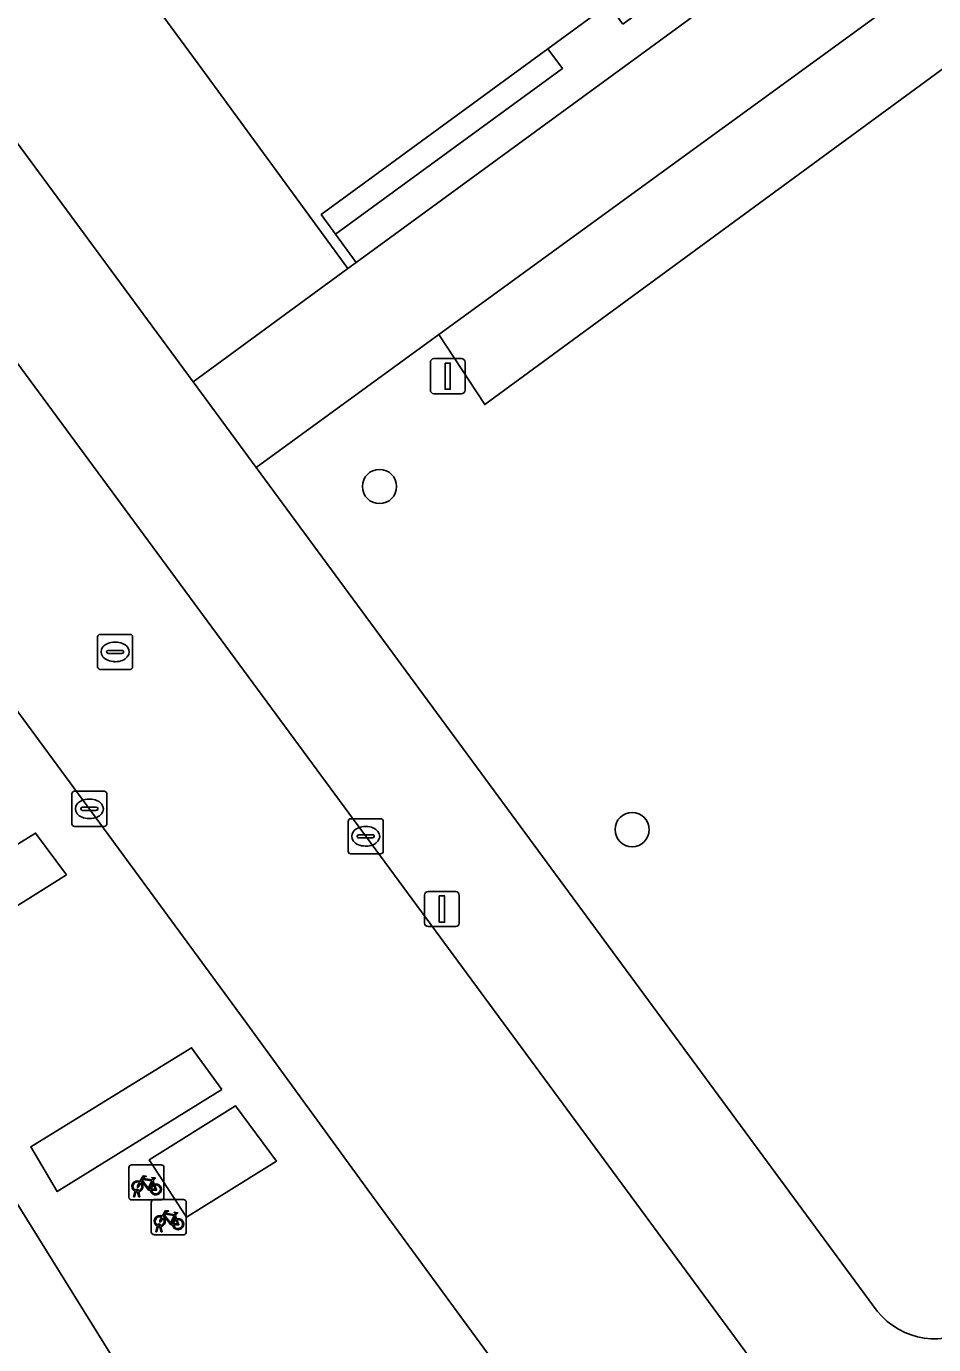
# Model space of a CAD drawing. Extents: x 159039 to 160102, y 381214 to 382524.
# Drawn here: x 159682.07 to 159707.98, y 382184.44 to 382222.07 of the extents above; entities that cross this region are included whole.
import ezdxf

# ---------------------------------------------------------------- set-up
doc = ezdxf.new("R2010")
doc.units = 0
for name, color, linetype in [('IMGEO_Boom', 7, 'Continuous'), ('IMGEO_Fietsenrek', 7, 'Continuous'), ('IMGEO_Groenvoorziening', 7, 'Continuous'), ('IMGEO_Kolk', 7, 'Continuous'), ('IMGEO_Lichtmast', 7, 'Continuous'), ('IMGEO_Pand', 7, 'Continuous'), ('IMGEO_Rijbaan_lokaal_open', 7, 'Continuous'), ('IMGEO_Rioolput', 7, 'Continuous'), ('IMGEO_Voetpad_gesloten', 7, 'Continuous'), ('IMGEO_Voetpad_open', 7, 'Continuous')]:
    doc.layers.add(name, color=color, linetype=linetype)

msp = doc.modelspace()

# ---------------------------------------------------------------- linework, layer by layer
at = {"layer": 'IMGEO_Boom'}
for centre in [(159692.154, 382208.938), (159699.367, 382199.143)]:
    msp.add_circle(centre, 0.489, dxfattribs=at)
at = {"layer": 'IMGEO_Fietsenrek'}
for p, q in [((159685.075, 382189.57), (159685.916, 382189.57)), ((159685.916, 382189.57), (159685.075, 382189.57)), ((159685, 382188.645), (159685, 382189.486)), ((159685, 382189.486), (159685, 382188.645)), ((159686, 382189.495), (159686, 382188.654)), ((159686, 382188.654), (159686, 382189.495)), ((159685.127, 382188.654), (159685.166, 382188.814)), ((159685.196, 382188.802), (159685.161, 382188.654)), ((159685.238, 382188.826), (159685.237, 382188.83)), ((159685.269, 382188.837), (159685.27, 382188.83)), ((159685.277, 382188.8), (159685.312, 382188.654)), ((159685.687, 382189.119), (159685.723, 382189.024)), ((159685.925, 382188.57), (159685.084, 382188.57)), ((159685.084, 382188.57), (159685.925, 382188.57)), ((159685.161, 382188.654), (159685.127, 382188.654)), ((159685.279, 382188.654), (159685.245, 382188.796)), ((159685.312, 382188.654), (159685.279, 382188.654)), ((159685.637, 382187.653), (159685.637, 382188.494)), ((159685.637, 382188.494), (159685.637, 382187.653)), ((159685.712, 382188.578), (159686.553, 382188.578)), ((159686.553, 382188.578), (159685.712, 382188.578)), ((159686.637, 382188.503), (159686.637, 382187.662)), ((159686.637, 382187.662), (159686.637, 382188.503)), ((159686.324, 382188.127), (159686.36, 382188.032)), ((159685.764, 382187.662), (159685.803, 382187.822)), ((159685.833, 382187.81), (159685.798, 382187.662)), ((159685.875, 382187.834), (159685.874, 382187.838)), ((159685.916, 382187.662), (159685.882, 382187.804)), ((159685.906, 382187.845), (159685.907, 382187.838)), ((159685.914, 382187.808), (159685.949, 382187.662)), ((159686.562, 382187.578), (159685.721, 382187.578)), ((159685.721, 382187.578), (159686.562, 382187.578)), ((159685.798, 382187.662), (159685.764, 382187.662)), ((159685.949, 382187.662), (159685.916, 382187.662))]:
    msp.add_line(p, q, dxfattribs=at)
for points in [[(159685.313, 382189.096), (159685.408, 382189.26), (159685.494, 382189.246), (159685.496, 382189.237), (159685.44, 382189.226), (159685.413, 382189.181), (159685.669, 382189.14)], [(159685.669, 382189.14), (159685.694, 382189.189), (159685.688, 382189.193), (159685.665, 382189.197), (159685.653, 382189.204), (159685.652, 382189.207), (159685.654, 382189.212), (159685.749, 382189.197), (159685.751, 382189.187), (159685.741, 382189.174), (159685.729, 382189.168), (159685.715, 382189.174), (159685.687, 382189.119)], [(159685.334, 382189.044), (159685.282, 382188.954), (159685.242, 382188.929), (159685.243, 382188.976), (159685.298, 382189.07)], [(159685.609, 382188.852), (159685.559, 382188.852), (159685.368, 382189.103), (159685.349, 382189.071)], [(159685.656, 382189.115), (159685.399, 382189.156), (159685.382, 382189.127), (159685.549, 382188.907), (159685.656, 382189.115)], [(159685.704, 382189.017), (159685.674, 382189.094), (159685.565, 382188.876), (159685.608, 382188.876)], [(159685.638, 382188.876), (159685.758, 382188.875), (159685.714, 382188.989)], [(159685.734, 382188.996), (159685.789, 382188.851), (159685.639, 382188.851)], [(159685.971, 382188.052), (159685.919, 382187.962), (159685.879, 382187.937), (159685.88, 382187.984), (159685.935, 382188.078)], [(159685.95, 382188.104), (159686.045, 382188.268), (159686.131, 382188.254), (159686.133, 382188.245), (159686.077, 382188.234), (159686.05, 382188.189), (159686.306, 382188.148)], [(159686.246, 382187.86), (159686.196, 382187.86), (159686.005, 382188.111), (159685.986, 382188.079)], [(159686.293, 382188.123), (159686.036, 382188.164), (159686.019, 382188.135), (159686.186, 382187.915), (159686.293, 382188.123)], [(159686.341, 382188.025), (159686.311, 382188.102), (159686.202, 382187.884), (159686.245, 382187.884)], [(159686.306, 382188.148), (159686.331, 382188.197), (159686.325, 382188.201), (159686.302, 382188.205), (159686.29, 382188.212), (159686.289, 382188.215), (159686.291, 382188.22), (159686.386, 382188.205), (159686.388, 382188.195), (159686.378, 382188.182), (159686.366, 382188.176), (159686.352, 382188.182), (159686.324, 382188.127)], [(159686.275, 382187.884), (159686.395, 382187.883), (159686.351, 382187.997)], [(159686.371, 382188.004), (159686.426, 382187.859), (159686.276, 382187.859)]]:
    msp.add_lwpolyline(points, dxfattribs=at)
for centre, radius, start, end in [((159685.078, 382189.492), 0.0779, 92.4484, 184.2845), ((159685.078, 382189.492), 0.0779, 92.4484, 184.2845), ((159685.922, 382189.492), 0.0779, 2.4484, 94.2845), ((159685.922, 382189.492), 0.0779, 2.4484, 94.2845), ((159685.24, 382188.955), 0.159, 62.6766, 242.1369), ((159685.24, 382188.955), 0.129, 63.3192, 238.903), ((159685.22, 382188.826), 0.0499, 12.8025, 158.6934), ((159685.24, 382188.955), 0.159, 253.9967, 271.7867), ((159685.22, 382188.826), 0.0174, 12.8025, 163.4502), ((159685.24, 382188.955), 0.129, 253.415, 269.0204), ((159685.24, 382188.955), 0.129, 283.6043, 43.4302), ((159685.24, 382188.955), 0.159, 283.5766, 46.6042), ((159685.767, 382188.871), 0.159, 113.3408, 178.3217), ((159685.767, 382188.871), 0.159, 187.0065, 105.7708), ((159685.767, 382188.871), 0.129, 113.923, 177.9556), ((159685.767, 382188.871), 0.129, 188.6715, 104.5883), ((159685.078, 382188.648), 0.0779, 182.4484, 274.2845), ((159685.078, 382188.648), 0.0779, 182.4484, 274.2845), ((159685.715, 382188.5), 0.0779, 92.4484, 184.2845), ((159685.715, 382188.5), 0.0779, 92.4484, 184.2845), ((159685.922, 382188.648), 0.0779, 272.4484, 4.2845), ((159685.922, 382188.648), 0.0779, 272.4484, 4.2845), ((159686.559, 382188.5), 0.0779, 2.4484, 94.2845), ((159686.559, 382188.5), 0.0779, 2.4484, 94.2845), ((159685.877, 382187.963), 0.159, 62.6766, 242.1369), ((159685.877, 382187.963), 0.129, 63.3192, 238.903), ((159685.877, 382187.963), 0.129, 283.6043, 43.4302), ((159685.877, 382187.963), 0.159, 283.5766, 46.6042), ((159685.857, 382187.834), 0.0499, 12.8025, 158.6934), ((159685.877, 382187.963), 0.159, 253.9967, 271.7867), ((159685.857, 382187.834), 0.0174, 12.8025, 163.4502), ((159685.877, 382187.963), 0.129, 253.415, 269.0204), ((159686.404, 382187.879), 0.159, 113.3408, 178.3217), ((159686.404, 382187.879), 0.159, 187.0065, 105.7708), ((159686.404, 382187.879), 0.129, 113.923, 177.9556), ((159686.404, 382187.879), 0.129, 188.6715, 104.5883), ((159685.715, 382187.656), 0.0779, 182.4484, 274.2845), ((159685.715, 382187.656), 0.0779, 182.4484, 274.2845), ((159686.559, 382187.656), 0.0779, 272.4484, 4.2845), ((159686.559, 382187.656), 0.0779, 272.4484, 4.2845)]:
    msp.add_arc(centre, radius, start, end, dxfattribs=at)
at = {"layer": 'IMGEO_Groenvoorziening'}
for points in [[(159748.017, 382213.689), (159740.558, 382223.859), (159732.315, 382235.03), (159730.797, 382237.088), (159716.949, 382227.116), (159715.498, 382229.023), (159714.178, 382228.063), (159715.586, 382226.255), (159695.161, 382211.277), (159693.845, 382213.274), (159688.635, 382209.484), (159706.368, 382185.397)], [(159678.02, 382223.887), (159686.835, 382211.929), (159691.246, 382215.157), (159686.973, 382221.002), (159684.696, 382224.118), (159680.452, 382229.806), (159679.282, 382228.985), (159677.833, 382225.025)]]:
    msp.add_lwpolyline(points, dxfattribs=at)
for points in [[(159693.845, 382213.274), (159695.161, 382211.277), (159715.586, 382226.255), (159714.178, 382228.063)], [(159699.104, 382222.135), (159698.692, 382222.698), (159696.963, 382221.434), (159697.375, 382220.871), (159690.9, 382216.139), (159691.488, 382215.334), (159706.109, 382226.021), (159705.521, 382226.826)], [(159697.375, 382220.871), (159696.963, 382221.434), (159690.489, 382216.702), (159690.9, 382216.139)], [(159683.22, 382197.855), (159682.331, 382199.045), (159678.222, 382196.498), (159679.041, 382195.234)], [(159687.648, 382191.723), (159686.787, 382192.915), (159682.195, 382190.089), (159682.95, 382188.81)], [(159689.209, 382189.676), (159688.037, 382191.257), (159685.581, 382189.714), (159686.641, 382188.082)]]:
    msp.add_lwpolyline(points, close=True, dxfattribs=at)
msp.add_arc((159708.015, 382186.712), 2.108, 218.6161, 304.673, dxfattribs=at)
at = {"layer": 'IMGEO_Kolk'}
for p, q in [((159683.369, 382199.309), (159683.369, 382200.161)), ((159683.444, 382200.235), (159684.296, 382200.235)), ((159684.37, 382200.161), (159684.37, 382199.309)), ((159683.628, 382199.729), (159683.628, 382199.741)), ((159683.671, 382199.778), (159684.069, 382199.778)), ((159683.857, 382200.015), (159683.882, 382200.015)), ((159684.112, 382199.741), (159684.112, 382199.729)), ((159684.066, 382199.692), (159683.668, 382199.692)), ((159683.88, 382199.455), (159683.855, 382199.455)), ((159691.259, 382198.525), (159691.259, 382199.377)), ((159691.334, 382199.451), (159692.186, 382199.451)), ((159692.26, 382199.377), (159692.26, 382198.525)), ((159684.296, 382199.235), (159683.444, 382199.235)), ((159691.561, 382198.994), (159691.959, 382198.994)), ((159691.747, 382199.231), (159691.772, 382199.231)), ((159691.518, 382198.945), (159691.518, 382198.957)), ((159691.956, 382198.908), (159691.558, 382198.908)), ((159691.77, 382198.671), (159691.745, 382198.671)), ((159692.002, 382198.957), (159692.002, 382198.945)), ((159692.186, 382198.451), (159691.334, 382198.451))]:
    msp.add_line(p, q, dxfattribs=at)
for points in [[(159683.369, 382199.309), (159683.369, 382200.161)], [(159683.444, 382200.235), (159684.296, 382200.235)], [(159684.37, 382200.161), (159684.37, 382199.309)], [(159691.259, 382198.525), (159691.259, 382199.377)], [(159691.334, 382199.451), (159692.186, 382199.451)], [(159692.26, 382199.377), (159692.26, 382198.525)], [(159684.296, 382199.235), (159683.444, 382199.235)], [(159692.186, 382198.451), (159691.334, 382198.451)]]:
    msp.add_lwpolyline(points, dxfattribs=at)
for centre, radius, start, end in [((159683.446, 382200.159), 0.0765, 91.552, 178.448), ((159683.446, 382200.159), 0.0765, 91.552, 178.448), ((159684.294, 382200.159), 0.0765, 1.552, 88.448), ((159684.294, 382200.159), 0.0765, 1.552, 88.448), ((159683.668, 382199.738), 0.0403, 85.8775, 175.7526), ((159683.665, 382199.728), 0.0366, 178.938, 274.7102), ((159684.069, 382199.735), 0.043, 264.8664, 352.4533), ((159684.073, 382199.74), 0.0386, 1.7309, 96.639), ((159691.336, 382199.375), 0.0765, 91.552, 178.448), ((159691.336, 382199.375), 0.0765, 91.552, 178.448), ((159692.184, 382199.375), 0.0765, 1.552, 88.448), ((159692.184, 382199.375), 0.0765, 1.552, 88.448), ((159683.446, 382199.311), 0.0765, 181.552, 268.448), ((159683.446, 382199.311), 0.0765, 181.552, 268.448), ((159684.294, 382199.311), 0.0765, 271.552, 358.448), ((159684.294, 382199.311), 0.0765, 271.552, 358.448), ((159691.558, 382198.954), 0.0403, 85.8775, 175.7526), ((159691.963, 382198.956), 0.0386, 1.7309, 96.639), ((159691.555, 382198.944), 0.0366, 178.938, 274.7102), ((159691.959, 382198.951), 0.043, 264.8664, 352.4533), ((159691.336, 382198.527), 0.0765, 181.552, 268.448), ((159691.336, 382198.527), 0.0765, 181.552, 268.448), ((159692.184, 382198.527), 0.0765, 271.552, 358.448), ((159692.184, 382198.527), 0.0765, 271.552, 358.448)]:
    msp.add_arc(centre, radius, start, end, dxfattribs=at)
for centre, major_axis, ratio, start_param, end_param in [((159683.856, 382199.735), (-0.387, 0.002), 0.722429, 4.712389, 7.853982), ((159683.881, 382199.735), (-0.39, 0.002), 0.717154, 1.570796, 4.712389), ((159691.746, 382198.951), (-0.387, 0.002), 0.722429, 4.712389, 7.853982), ((159691.771, 382198.951), (-0.39, 0.002), 0.717154, 1.570796, 4.712389)]:
    msp.add_ellipse(centre, major_axis=major_axis, ratio=ratio, start_param=start_param, end_param=end_param, dxfattribs=at)
at = {"layer": 'IMGEO_Lichtmast'}
for p, q in [((159693.706, 382212.587), (159694.496, 382212.587)), ((159694.496, 382212.587), (159693.706, 382212.587)), ((159693.606, 382211.687), (159693.606, 382212.487)), ((159693.606, 382212.487), (159693.606, 382211.687)), ((159694.596, 382212.487), (159694.596, 382211.687)), ((159694.596, 382211.687), (159694.596, 382212.487)), ((159694.496, 382211.587), (159693.706, 382211.587)), ((159693.706, 382211.587), (159694.496, 382211.587)), ((159693.441, 382196.474), (159693.441, 382197.274)), ((159693.441, 382197.274), (159693.441, 382196.474)), ((159693.541, 382197.374), (159694.331, 382197.374)), ((159694.331, 382197.374), (159693.541, 382197.374)), ((159694.431, 382197.274), (159694.431, 382196.474)), ((159694.431, 382196.474), (159694.431, 382197.274)), ((159694.331, 382196.374), (159693.541, 382196.374)), ((159693.541, 382196.374), (159694.331, 382196.374))]:
    msp.add_line(p, q, dxfattribs=at)
for points in [[(159694.026, 382212.462), (159694.176, 382212.462), (159694.176, 382211.712), (159694.026, 382211.712), (159694.026, 382212.462)], [(159693.861, 382197.249), (159694.011, 382197.249), (159694.011, 382196.499), (159693.861, 382196.499), (159693.861, 382197.249)]]:
    msp.add_lwpolyline(points, dxfattribs=at)
for centre, start, end in [((159693.706, 382212.487), 90, 180), ((159693.706, 382212.487), 90, 180), ((159694.496, 382212.487), 0, 90), ((159694.496, 382212.487), 360, 90), ((159693.706, 382211.687), 180, 270), ((159693.706, 382211.687), 180, 270), ((159694.496, 382211.687), 270, 0), ((159694.496, 382211.687), 270, 0), ((159693.541, 382197.274), 90, 180), ((159693.541, 382197.274), 90, 180), ((159694.331, 382197.274), 0, 90), ((159694.331, 382197.274), 360, 90), ((159693.541, 382196.474), 180, 270), ((159693.541, 382196.474), 180, 270), ((159694.331, 382196.474), 270, 0), ((159694.331, 382196.474), 270, 0)]:
    msp.add_arc(centre, 0.1, start, end, dxfattribs=at)
at = {"layer": 'IMGEO_Pand'}
for points in [[(159706.23, 382226.109), (159699.679, 382235.07), (159697.123, 382233.201), (159692.088, 382229.521), (159688.489, 382226.891), (159684.696, 382224.118), (159686.973, 382221.002), (159691.246, 382215.157), (159691.488, 382215.334), (159690.9, 382216.139), (159690.489, 382216.702), (159696.963, 382221.434), (159698.692, 382222.698), (159705.11, 382227.389), (159705.521, 382226.826), (159706.109, 382226.021)], [(159670.067, 382186.328), (159670.142, 382186.198), (159670.996, 382186.729), (159671.593, 382187.101), (159675.829, 382180.29), (159676.97, 382178.455), (159681.243, 382171.585), (159680.646, 382171.213), (159679.792, 382170.682), (159679.951, 382170.425), (159689.376, 382176.287), (159684.841, 382183.578), (159679.487, 382192.187)]]:
    msp.add_lwpolyline(points, close=True, dxfattribs=at)
at = {"layer": 'IMGEO_Rijbaan_lokaal_open'}
msp.add_lwpolyline([(159705.189, 382180.726), (159676.823, 382219.224), (159676.179, 382220.275), (159671.336, 382216.82), (159675.714, 382210.855), (159678.218, 382207.444), (159680.977, 382203.645), (159684.403, 382199.007), (159688.369, 382193.603), (159691.824, 382188.862), (159694.556, 382185.132), (159697.219, 382181.503), (159702.279, 382174.608), (159707.493, 382167.658), (159718.11, 382153.094)], dxfattribs=at)
at = {"layer": 'IMGEO_Rioolput'}
for p, q in [((159684.103, 382203.79), (159684.103, 382204.642)), ((159684.178, 382204.716), (159685.03, 382204.716)), ((159685.104, 382204.642), (159685.104, 382203.79)), ((159684.405, 382204.259), (159684.803, 382204.259)), ((159684.591, 382204.496), (159684.616, 382204.496)), ((159684.362, 382204.21), (159684.362, 382204.222)), ((159684.8, 382204.173), (159684.402, 382204.173)), ((159684.614, 382203.936), (159684.589, 382203.936)), ((159684.846, 382204.222), (159684.846, 382204.21)), ((159685.03, 382203.716), (159684.178, 382203.716))]:
    msp.add_line(p, q, dxfattribs=at)
for points in [[(159684.103, 382203.79), (159684.103, 382204.642)], [(159684.178, 382204.716), (159685.03, 382204.716)], [(159685.104, 382204.642), (159685.104, 382203.79)], [(159685.03, 382203.716), (159684.178, 382203.716)]]:
    msp.add_lwpolyline(points, dxfattribs=at)
for centre, radius, start, end in [((159684.18, 382204.64), 0.0765, 91.552, 178.448), ((159684.18, 382204.64), 0.0765, 91.552, 178.448), ((159685.028, 382204.64), 0.0765, 1.552, 88.448), ((159685.028, 382204.64), 0.0765, 1.552, 88.448), ((159684.402, 382204.219), 0.0403, 85.8775, 175.7526), ((159684.807, 382204.221), 0.0386, 1.7309, 96.639), ((159684.399, 382204.209), 0.0366, 178.938, 274.7102), ((159684.803, 382204.216), 0.043, 264.8664, 352.4533), ((159684.18, 382203.792), 0.0765, 181.552, 268.448), ((159684.18, 382203.792), 0.0765, 181.552, 268.448), ((159685.028, 382203.792), 0.0765, 271.552, 358.448), ((159685.028, 382203.792), 0.0765, 271.552, 358.448)]:
    msp.add_arc(centre, radius, start, end, dxfattribs=at)
for centre, major_axis, ratio, start_param, end_param in [((159684.59, 382204.216), (-0.387, 0.002), 0.722429, 4.712389, 7.853982), ((159684.615, 382204.216), (-0.39, 0.002), 0.717154, 1.570796, 4.712389)]:
    msp.add_ellipse(centre, major_axis=major_axis, ratio=ratio, start_param=start_param, end_param=end_param, dxfattribs=at)
at = {"layer": 'IMGEO_Voetpad_gesloten'}
msp.add_lwpolyline([(159706.109, 382226.021), (159691.488, 382215.334), (159691.246, 382215.157), (159686.835, 382211.929), (159688.635, 382209.484), (159693.845, 382213.274), (159714.178, 382228.063)], dxfattribs=at)
at = {"layer": 'IMGEO_Voetpad_open'}
for points in [[(159688.635, 382209.484), (159686.835, 382211.929), (159678.02, 382223.887), (159675.23, 382227.671)], [(159675.241, 382221.805), (159676.179, 382220.275), (159676.823, 382219.224), (159705.189, 382180.726)], [(159671.336, 382216.82), (159670.452, 382218.057), (159669.836, 382217.638), (159671.428, 382215.446), (159673.414, 382212.712), (159674.763, 382210.855), (159674.019, 382210.405), (159675.279, 382208.637), (159671.939, 382206.642), (159670.826, 382208.477), (159669.757, 382207.831), (159672.265, 382203.799), (159674.746, 382199.809), (159679.487, 382192.187), (159684.841, 382183.578)], [(159702.279, 382174.608), (159697.219, 382181.503), (159694.556, 382185.132), (159691.824, 382188.862), (159688.369, 382193.603), (159684.403, 382199.007), (159680.977, 382203.645), (159678.218, 382207.444), (159675.714, 382210.855), (159671.336, 382216.82)], [(159706.368, 382185.397), (159688.635, 382209.484)]]:
    msp.add_lwpolyline(points, dxfattribs=at)
for points in [[(159683.22, 382197.855), (159679.041, 382195.234), (159678.222, 382196.498), (159682.331, 382199.045)], [(159687.648, 382191.723), (159682.95, 382188.81), (159682.195, 382190.089), (159686.787, 382192.915)], [(159689.209, 382189.676), (159686.641, 382188.082), (159685.581, 382189.714), (159688.037, 382191.257)]]:
    msp.add_lwpolyline(points, close=True, dxfattribs=at)
msp.add_arc((159708.015, 382186.712), 2.108, 218.6161, 304.673, dxfattribs=at)

doc.saveas('drawing.dxf')
